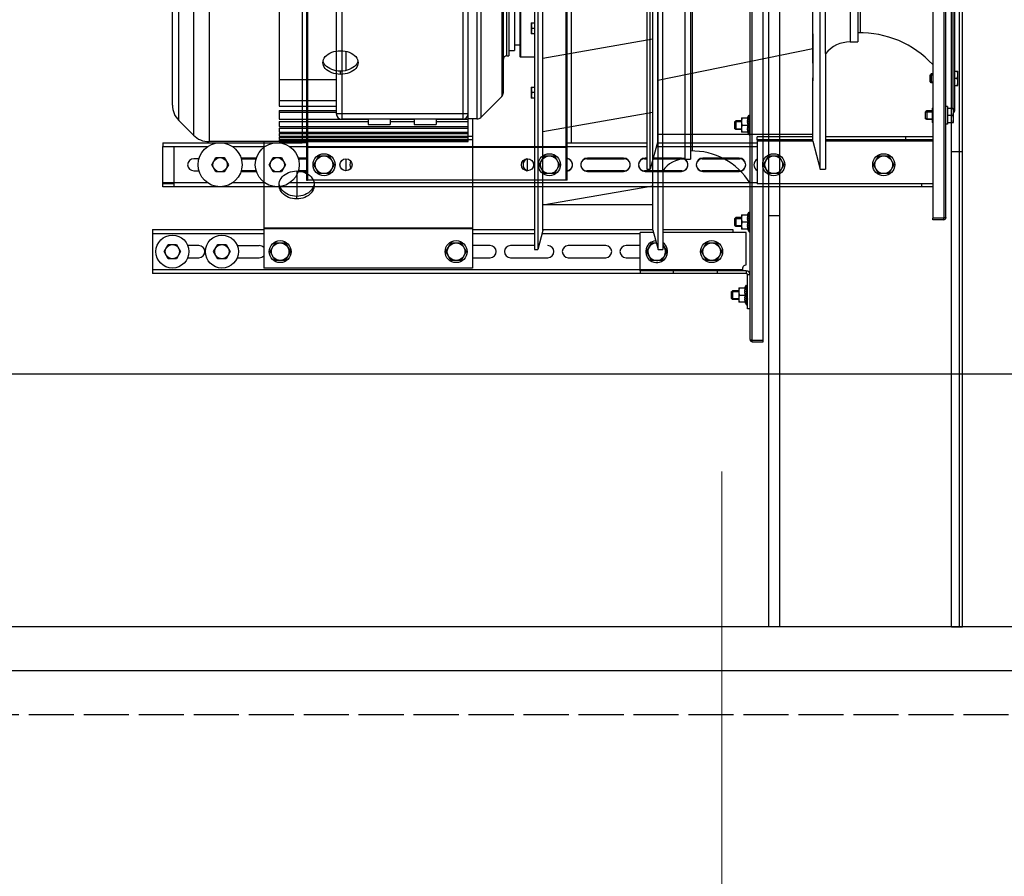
# Model space of a CAD drawing. Header units: millimetres. Extents: x -165365 to -33565, y 7406 to 103342.
# Tile 304 of 352: x -72793 to -71898, y 74365 to 75144. Entities that reach past the tile are written whole.
import ezdxf

# ---------------------------------------------------------------- set-up
doc = ezdxf.new("R2010")
doc.units = ezdxf.units.MM
doc.header["$MEASUREMENT"] = 0
doc.linetypes.add('Dashed2cust', pattern=[50, 25, -25])
for name, color, linetype in [('40X30_SH55_DXF_CONTINUOUS_LINE', 7, 'Continuous'), ('AHU03-3-4211DXF_CONTINUOUS_LINE', 7, 'Continuous'), ('AHU03-3-4212DXF_CONTINUOUS_LINE', 7, 'Continuous'), ('AHU03-3-4213DXF_CONTINUOUS_LINE', 7, 'Continuous'), ('AHU03-3-42843OBJ', 7, 'Continuous'), ('AHU03-3-4284DXF_CONTINUOUS_LINE', 7, 'Continuous'), ('AHU03-3-4296DXF_CONTINUOUS_LINE', 7, 'Continuous'), ('AHU03-3-4424DXF_CONTINUOUS_LINE', 7, 'Continuous'), ('AHU03-3-5054DXF_CONTINUOUS_LINE', 7, 'Continuous'), ('FL_HEX_NUT_MDXF_CONTINUOUS_LINE', 7, 'Continuous'), ('FLUID-C8', 7, 'Continuous'), ('HEX_HEAD_SCRDXF_CONTINUOUS_LINE', 7, 'Continuous'), ('Impeller', 3, 'Continuous'), ('PLAIN_WSH_10DXF_CONTINUOUS_LINE', 7, 'Continuous'), ('PLAIN_WSH_8_DXF_CONTINUOUS_LINE', 7, 'Continuous'), ('Separators', 7, 'Continuous')]:
    doc.layers.add(name, color=color, linetype=linetype)
doc.layers.add('HVAC_WENTYLACJA_ETYKIETY', color=3, linetype='Continuous', lineweight=18)

# ---------------------------------------------------------------- blocks, each defined once
blk = doc.blocks.new('VVS040_FLX1_355_3kW_2x1_v2_t')
at = {"color": 7}
for q in [(0, 0), (10, 1088)]:
    blk.add_line((0, 1088), q, dxfattribs=at)
blk.add_line((10, 1088), (10, 0))
at = {"color": 7, "linetype": 'Continuous'}
for p, q in [((15, 829), (15, 827.5)), ((25, 829), (15, 829)), ((15, 827.5), (15, 260.5)), ((25, 827.5), (15, 827.5)), ((25, 829), (25, 827.5)), ((25.39, 827.44), (25, 827.5)), ((25, 827.5), (25, 260.5)), ((27, 827), (27, 261)), ((27, 799), (29.5, 799)), ((29.5, 799), (29.5, 768)), ((29.8, 794.64), (29.5, 794.64)), ((29.8, 794.58), (29.5, 794.58)), ((29.8, 793.6), (29.5, 793.6)), ((29.8, 791.77), (29.5, 791.77)), ((29.56, 789.39), (29.5, 790.33)), ((29.8, 789.3), (29.5, 789.3)), ((29.5, 788.54), (29.75, 786.5)), ((29.56, 790.7), (29.6, 790.37)), ((29.57, 789.3), (29.56, 789.39)), ((29.6, 790.37), (29.64, 790.02)), ((29.64, 790.02), (29.69, 789.67)), ((29.69, 789.67), (29.73, 789.3)), ((29.8, 795.45), (29.8, 777.55)), ((30.39, 795.45), (29.8, 795.45)), ((31.8, 793.01), (30.39, 795.45)), ((30.39, 795.45), (30.39, 777.55)), ((31.23, 793), (37.4, 793)), ((31.8, 793), (31.8, 793.01)), ((31.8, 789.44), (31.8, 790.06)), ((37.4, 780), (37.4, 793)), ((37.4, 790.5), (42.9, 790.5)), ((42.9, 790.5), (43.9, 789.5)), ((42.9, 782.5), (42.9, 790.5)), ((43.9, 789.75), (43.9, 783.25)), ((29.8, 786.5), (29.5, 786.5)), ((29.5, 785.71), (29.53, 785.44)), ((29.56, 784.96), (29.5, 784.46)), ((29.8, 783.7), (29.5, 783.7)), ((29.51, 782.88), (29.5, 782.67)), ((29.8, 781.23), (29.5, 781.23)), ((29.8, 779.4), (29.5, 779.4)), ((29.53, 785.44), (29.58, 785.1)), ((29.6, 784.96), (29.56, 784.96)), ((29.58, 785.1), (29.62, 784.77)), ((29.62, 784.77), (29.67, 784.45)), ((29.67, 784.45), (29.71, 784.15)), ((29.71, 784.15), (29.75, 783.86)), ((29.8, 783.86), (29.75, 783.86)), ((29.8, 781.55), (29.75, 781.55)), ((29.8, 779.83), (29.75, 779.83)), ((31.8, 779.99), (30.39, 777.55)), ((36.82, 786.5), (31.23, 786.5)), ((37.4, 780), (31.23, 780)), ((31.8, 782.94), (31.8, 783.56)), ((31.8, 779.99), (31.8, 780)), ((37.4, 782.5), (42.9, 782.5)), ((42.9, 782.5), (43.9, 783.5)), ((29.8, 778.42), (29.5, 778.42)), ((29.8, 778.36), (29.5, 778.36)), ((29.8, 778.85), (29.67, 778.85)), ((30.39, 777.55), (29.8, 777.55)), ((27, 768), (29.5, 768)), ((30.5, 767), (127, 767)), ((30.5, 764.5), (30.5, 767)), ((30.5, 764.5), (127, 764.5)), ((33.88, 763.5), (570.37, 763.5)), ((57, 764.5), (57, 767)), ((127, 767), (570.37, 767)), ((279.37, 626.4), (279.37, 762)), ((279.37, 762), (469.37, 762)), ((469.37, 647), (469.37, 762)), ((570.37, 727), (570.37, 767)), ((30.5, 759.1), (30.5, 729.5)), ((52.76, 747), (57.38, 755)), ((57.38, 755), (66.62, 755)), ((279.37, 752.5), (263.37, 752.5)), ((285.13, 747), (289.75, 755)), ((289.75, 755), (298.99, 755)), ((298.99, 755), (303.61, 747)), ((445.13, 747), (449.75, 755)), ((449.75, 755), (458.99, 755)), ((458.99, 755), (463.61, 747)), ((493.42, 752.5), (473.37, 752.5)), ((499.86, 747), (503.62, 753.5)), ((503.62, 753.5), (511.12, 753.5)), ((511.12, 753.5), (514.88, 747)), ((538.42, 752.5), (528.37, 752.5)), ((544.86, 747), (548.62, 753.5)), ((548.62, 753.5), (556.12, 753.5)), ((556.12, 753.5), (559.88, 747)), ((57.38, 739), (52.76, 747)), ((289.75, 739), (285.13, 747)), ((303.61, 747), (298.99, 739)), ((449.75, 739), (445.13, 747)), ((463.61, 747), (458.99, 739)), ((503.62, 740.5), (499.86, 747)), ((514.88, 747), (511.12, 740.5)), ((548.62, 740.5), (544.86, 747)), ((559.88, 747), (556.12, 740.5)), ((66.62, 739), (57.38, 739)), ((263.37, 741.5), (279.37, 741.5)), ((298.99, 739), (289.75, 739)), ((458.99, 739), (449.75, 739)), ((493.42, 741.5), (473.37, 741.5)), ((511.12, 740.5), (503.62, 740.5)), ((528.37, 741.5), (538.42, 741.5)), ((556.12, 740.5), (548.62, 740.5)), ((27.3, 728.14), (27, 728.14)), ((27.3, 728.08), (27, 728.08)), ((27.3, 727.1), (27, 727.1)), ((27.3, 725.27), (27, 725.27)), ((27.89, 728.95), (27.3, 728.95)), ((27.3, 728.95), (27.3, 711.05)), ((29.3, 726.51), (27.89, 728.95)), ((27.89, 728.95), (27.89, 711.05)), ((28.73, 726.5), (34.9, 726.5)), ((29.3, 726.5), (29.3, 726.51)), ((30.5, 729.5), (106.37, 729.5)), ((34.9, 713.5), (34.9, 726.5)), ((42.87, 727), (42.87, 729.5)), ((106.37, 727), (42.87, 727)), ((279.37, 730.5), (223.07, 730.5)), ((279.37, 727), (223.07, 727)), ((279.37, 726.34), (469.37, 726.34)), ((279.37, 725.73), (469.37, 725.73)), ((570.37, 730.5), (469.37, 730.5)), ((570.37, 727), (469.37, 727)), ((27, 724.62), (27.03, 724.37)), ((27.3, 722.8), (27, 722.8)), ((27, 722.04), (27.25, 720)), ((27.3, 720), (27, 720)), ((27, 719.21), (27.03, 718.94)), ((27.3, 717.2), (27, 717.2)), ((27.03, 724.37), (27.08, 724.04)), ((27.03, 718.94), (27.08, 718.6)), ((27.07, 722.8), (27.06, 722.89)), ((27.1, 718.46), (27.06, 718.46)), ((27.08, 724.04), (27.12, 723.7)), ((27.08, 718.6), (27.12, 718.27)), ((27.12, 723.7), (27.17, 723.35)), ((27.12, 718.27), (27.17, 717.95)), ((27.17, 723.35), (27.21, 722.99)), ((27.17, 717.95), (27.21, 717.65)), ((27.21, 722.99), (27.23, 722.8)), ((27.21, 717.65), (27.25, 717.36)), ((27.3, 717.36), (27.25, 717.36)), ((34.32, 720), (28.73, 720)), ((29.3, 722.94), (29.3, 723.56)), ((29.3, 716.44), (29.3, 717.06)), ((34.9, 724), (39.9, 724)), ((39.9, 724), (40.9, 723)), ((39.9, 716), (39.9, 724)), ((39.9, 716), (40.9, 717)), ((40.9, 723.25), (40.9, 716.75)), ((27.3, 714.73), (27, 714.73)), ((27.3, 712.9), (27, 712.9)), ((27.3, 711.92), (27, 711.92)), ((27.3, 711.86), (27, 711.86)), ((27.3, 712.35), (27.17, 712.35)), ((27.3, 715.05), (27.25, 715.05)), ((27.3, 713.33), (27.25, 713.33)), ((27.89, 711.05), (27.3, 711.05)), ((29.3, 713.49), (27.89, 711.05)), ((34.9, 713.5), (28.73, 713.5)), ((29.3, 713.49), (29.3, 713.5)), ((34.9, 716), (39.9, 716)), ((439.37, 699.14), (439.37, 696.73)), ((439.37, 673.61), (439.37, 696.73)), ((423.49, 685.5), (423.84, 687.02)), ((454.9, 687.02), (455.25, 685.5)), ((279.37, 645.34), (283.37, 645.34)), ((283.37, 646.99), (283.37, 511.5)), ((455.37, 646.99), (283.37, 646.99)), ((455.37, 646.65), (283.37, 646.65)), ((455.37, 646.36), (283.37, 646.36)), ((455.37, 645.32), (283.37, 645.32)), ((455.37, 644.73), (283.37, 644.73)), ((455.37, 647), (519.09, 647)), ((455.37, 646.65), (455.37, 646.99)), ((455.37, 645.32), (455.37, 646.36)), ((455.37, 642.98), (455.37, 644.73)), ((519.09, 441), (519.09, 647)), ((27.3, 640.14), (27, 640.14)), ((27.3, 640.08), (27, 640.08)), ((27.3, 639.1), (27, 639.1)), ((27.3, 637.27), (27, 637.27)), ((27.06, 636.2), (27.1, 635.87)), ((27.1, 635.87), (27.14, 635.52)), ((27.89, 640.95), (27.3, 640.95)), ((27.3, 640.95), (27.3, 623.05)), ((29.3, 638.51), (27.89, 640.95)), ((27.89, 640.95), (27.89, 623.05)), ((28.73, 638.5), (34.9, 638.5)), ((29.3, 638.5), (29.3, 638.51)), ((34.9, 625.5), (34.9, 638.5)), ((34.9, 636), (39.9, 636)), ((39.9, 636), (40.9, 635)), ((39.9, 628), (39.9, 636)), ((279.37, 642.32), (283.37, 642.32)), ((455.37, 642.98), (283.37, 642.98)), ((455.37, 642.07), (283.37, 642.07)), ((455.37, 639.53), (283.37, 639.53)), ((455.37, 638.27), (283.37, 638.27)), ((455.37, 639.53), (455.37, 642.07)), ((455.37, 634.87), (455.37, 638.27)), ((533.23, 446.86), (533.23, 641.14)), ((533.23, 641.14), (546.51, 627.86)), ((27.3, 634.8), (27, 634.8)), ((27, 634.04), (27.25, 632)), ((27.3, 632), (27, 632)), ((27, 631.21), (27.03, 630.94)), ((27.3, 629.2), (27, 629.2)), ((27.03, 630.94), (27.08, 630.6)), ((27.07, 634.8), (27.06, 634.89)), ((27.1, 630.46), (27.06, 630.46)), ((27.08, 630.6), (27.12, 630.27)), ((27.12, 630.27), (27.17, 629.95)), ((27.14, 635.52), (27.19, 635.17)), ((27.17, 629.95), (27.21, 629.65)), ((27.19, 635.17), (27.23, 634.8)), ((27.21, 629.65), (27.25, 629.36)), ((27.3, 629.36), (27.25, 629.36)), ((27.3, 627.05), (27.25, 627.05)), ((34.32, 632), (28.73, 632)), ((29.3, 634.94), (29.3, 635.56)), ((29.3, 628.44), (29.3, 629.06)), ((34.9, 628), (39.9, 628)), ((39.9, 628), (40.9, 629)), ((40.9, 635.25), (40.9, 628.75)), ((455.37, 634.87), (283.37, 634.87)), ((455.37, 633.2), (283.37, 633.2)), ((312.37, 628.77), (283.37, 628.77)), ((312.37, 626.5), (312.37, 631.5)), ((332.37, 631.5), (312.37, 631.5)), ((332.37, 626.5), (332.37, 631.5)), ((354.37, 628.77), (332.37, 628.77)), ((354.37, 626.5), (354.37, 631.5)), ((374.37, 631.5), (354.37, 631.5)), ((374.37, 626.5), (374.37, 631.5)), ((455.37, 628.77), (374.37, 628.77)), ((455.37, 628.77), (455.37, 633.2)), ((546.51, 627.86), (546.51, 460.14)), ((27.3, 626.73), (27, 626.73)), ((27.3, 624.9), (27, 624.9)), ((27.3, 623.92), (27, 623.92)), ((27.3, 623.86), (27, 623.86)), ((27.3, 624.35), (27.17, 624.35)), ((27.3, 625.33), (27.25, 625.33)), ((27.89, 623.05), (27.3, 623.05)), ((29.3, 625.49), (27.89, 623.05)), ((34.9, 625.5), (28.73, 625.5)), ((29.3, 625.49), (29.3, 625.5)), ((271.91, 624.94), (252.83, 605.86)), ((271.91, 463.06), (271.91, 624.94)), ((275.44, 461.6), (275.44, 626.4)), ((275.44, 626.4), (283.37, 626.4)), ((312.37, 626.62), (283.37, 626.62)), ((403.37, 621.5), (283.37, 621.5)), ((288.37, 506.5), (288.37, 626.5)), ((288.37, 626.5), (398.37, 626.5)), ((354.37, 626.62), (332.37, 626.62)), ((455.37, 626.62), (374.37, 626.62)), ((398.37, 506.5), (398.37, 626.5)), ((403.37, 511.5), (403.37, 621.5)), ((455.37, 620.11), (403.37, 620.11)), ((455.37, 618.74), (403.37, 618.74)), ((455.37, 618.74), (455.37, 626.62)), ((455.37, 614.87), (403.37, 614.87)), ((455.37, 609.52), (403.37, 609.52)), ((455.37, 473.13), (455.37, 614.87)), ((552.37, 613.72), (552.37, 474.28)), ((403.37, 590.66), (455.37, 590.66))]:
    blk.add_line(p, q, dxfattribs=at)
at = {"color": 2, "linetype": 'Continuous'}
for p, q in [((29.54, 789.75), (29.5, 789.75)), ((43.9, 789.75), (37.4, 789.75)), ((43.9, 783.25), (37.4, 783.25)), ((27.04, 723.25), (27, 723.25)), ((40.9, 723.25), (34.9, 723.25)), ((40.9, 716.75), (34.9, 716.75)), ((27.04, 635.25), (27, 635.25)), ((40.9, 635.25), (34.9, 635.25)), ((40.9, 628.75), (34.9, 628.75))]:
    blk.add_line(p, q, dxfattribs=at)
at = {"color": 0, "linetype": 'Continuous'}
for p, q in [((97, 764.5), (97, 767)), ((127, 764.5), (127, 767)), ((127, 764.5), (127, 729.5)), ((66.62, 755), (71.24, 747)), ((102.76, 747), (107.38, 755)), ((107.38, 755), (116.62, 755)), ((116.62, 755), (121.24, 747)), ((139.87, 752.5), (127, 752.5)), ((192.37, 752.5), (158.37, 752.5)), ((244.87, 752.5), (210.87, 752.5)), ((71.24, 747), (66.62, 739)), ((106.37, 740.75), (102.76, 747)), ((121.24, 747), (116.62, 739)), ((116.62, 739), (112.29, 739)), ((127, 741.5), (139.87, 741.5)), ((158.37, 741.5), (192.37, 741.5)), ((223.07, 741.5), (244.87, 741.5)), ((114.83, 729.5), (127, 729.5)), ((215.37, 727), (115.37, 727)), ((216.17, 730.5), (127, 730.5)), ((79.75, 432.5), (79.75, 655.5)), ((223.07, 607.46), (225.97, 607.46)), ((223.07, 602.46), (225.52, 602.46)), ((225.97, 597.46), (225.97, 607.46)), ((251.37, 602.33), (251.37, 485.67)), ((252.83, 482.14), (252.83, 605.86)), ((225.97, 597.46), (223.07, 597.46)), ((235.87, 570), (223.07, 570)), ((235.87, 518), (235.87, 570)), ((236.37, 518.5), (236.37, 569.5)), ((248.37, 569), (246.37, 569)), ((246.37, 519), (246.37, 569)), ((248.37, 569), (248.37, 519)), ((241.37, 559), (236.37, 559)), ((246.37, 564), (241.37, 564)), ((241.37, 524), (241.37, 564)), ((223.07, 549), (225.97, 549)), ((225.97, 539), (225.97, 549)), ((223.07, 544), (225.52, 544)), ((225.97, 539), (223.07, 539))]:
    blk.add_line(p, q, dxfattribs=at)
at = {"color": 0}
blk.add_line((10, 714), (0, 714), dxfattribs=at)
at = {"color": 7, "linetype": 'Continuous'}
for points in [[(27, 827), (26.96, 827.06), (26.85, 827.13), (26.66, 827.19), (26.41, 827.25), (26.11, 827.31), (25.77, 827.37), (25.39, 827.44)], [(29.5, 794.64), (29.51, 794.63), (29.53, 794.62), (29.56, 794.6), (29.58, 794.58)], [(29.5, 794.36), (29.51, 794.33), (29.53, 794.25), (29.56, 794.17), (29.58, 794.09), (29.6, 794), (29.62, 793.9), (29.64, 793.79), (29.67, 793.68), (29.68, 793.6)], [(29.5, 793.14), (29.51, 793.07), (29.53, 792.95), (29.56, 792.82), (29.58, 792.69), (29.6, 792.55), (29.62, 792.4), (29.64, 792.25), (29.67, 792.1), (29.69, 791.94), (29.71, 791.77)], [(29.5, 791.12), (29.51, 791.03), (29.56, 790.7)], [(31.23, 793), (31.32, 792.69), (31.41, 792.39), (31.49, 792.09), (31.57, 791.8), (31.63, 791.51), (31.68, 791.22), (31.72, 790.93), (31.76, 790.64), (31.78, 790.35), (31.8, 790.06)], [(31.8, 789.44), (31.78, 789.15), (31.76, 788.86), (31.72, 788.57), (31.68, 788.28), (31.63, 787.99), (31.56, 787.7), (31.49, 787.4), (31.41, 787.11), (31.32, 786.81), (31.23, 786.5)], [(37.4, 789.75), (37.39, 790.07), (37.38, 790.39), (37.35, 790.71), (37.3, 791.03), (37.25, 791.35), (37.19, 791.67), (37.11, 791.99), (37.03, 792.32), (36.93, 792.66), (36.82, 793)], [(36.82, 786.5), (36.93, 786.84), (37.03, 787.18), (37.11, 787.51), (37.19, 787.83), (37.25, 788.16), (37.3, 788.47), (37.35, 788.79), (37.38, 789.11), (37.39, 789.43), (37.4, 789.75)], [(29.5, 782.98), (29.51, 782.89), (29.53, 782.75), (29.56, 782.6), (29.58, 782.46), (29.6, 782.33), (29.62, 782.2), (29.64, 782.07), (29.67, 781.96), (29.69, 781.85), (29.71, 781.74), (29.73, 781.64), (29.75, 781.55)], [(29.5, 780.67), (29.51, 780.61), (29.53, 780.51), (29.56, 780.41), (29.58, 780.31), (29.6, 780.23), (29.62, 780.15), (29.64, 780.08), (29.67, 780.01), (29.69, 779.95), (29.71, 779.9), (29.73, 779.86), (29.75, 779.83)], [(29.5, 779.07), (29.51, 779.04), (29.53, 778.99), (29.56, 778.95), (29.58, 778.91), (29.6, 778.88), (29.62, 778.86), (29.64, 778.85), (29.67, 778.85)], [(31.23, 786.5), (31.32, 786.19), (31.41, 785.89), (31.49, 785.59), (31.57, 785.3), (31.63, 785.01), (31.68, 784.72), (31.72, 784.43), (31.76, 784.14), (31.78, 783.85), (31.8, 783.56)], [(31.8, 782.94), (31.78, 782.65), (31.76, 782.36), (31.72, 782.07), (31.68, 781.78), (31.63, 781.49), (31.56, 781.2), (31.49, 780.9), (31.41, 780.61), (31.32, 780.31), (31.23, 780)], [(37.4, 783.25), (37.39, 783.57), (37.38, 783.89), (37.35, 784.21), (37.3, 784.53), (37.25, 784.85), (37.19, 785.17), (37.11, 785.49), (37.03, 785.82), (36.93, 786.16), (36.82, 786.5)], [(36.82, 780), (36.93, 780.34), (37.03, 780.68), (37.11, 781.01), (37.19, 781.33), (37.25, 781.66), (37.3, 781.97), (37.35, 782.29), (37.38, 782.61), (37.39, 782.93), (37.4, 783.25)], [(30.86, 764.5), (31.21, 764.5), (31.53, 764.5), (31.83, 764.49), (32.11, 764.47), (32.36, 764.45), (32.6, 764.41), (32.82, 764.36), (33.02, 764.3), (33.2, 764.22), (33.36, 764.12), (33.5, 764.01), (33.63, 763.89), (33.73, 763.77), (33.81, 763.63), (33.88, 763.5)], [(27, 728.14), (27.01, 728.13), (27.03, 728.12), (27.06, 728.1), (27.08, 728.08)], [(27, 727.86), (27.01, 727.83), (27.03, 727.75), (27.06, 727.67), (27.08, 727.59), (27.1, 727.5), (27.12, 727.4), (27.14, 727.29), (27.17, 727.18), (27.18, 727.1)], [(27, 726.64), (27.01, 726.57), (27.03, 726.45), (27.06, 726.32), (27.08, 726.19), (27.1, 726.05), (27.12, 725.9), (27.14, 725.75), (27.17, 725.6), (27.19, 725.44), (27.21, 725.27)], [(28.73, 726.5), (28.82, 726.19), (28.91, 725.89), (28.99, 725.59), (29.07, 725.3), (29.13, 725.01), (29.18, 724.72), (29.22, 724.43), (29.26, 724.14), (29.28, 723.85), (29.3, 723.56)], [(34.9, 723.25), (34.89, 723.57), (34.88, 723.89), (34.85, 724.21), (34.8, 724.53), (34.75, 724.85), (34.69, 725.17), (34.61, 725.49), (34.53, 725.82), (34.43, 726.16), (34.32, 726.5)], [(27, 716.48), (27.01, 716.39), (27.03, 716.25), (27.06, 716.1), (27.08, 715.96), (27.1, 715.83), (27.12, 715.7), (27.14, 715.57), (27.17, 715.46), (27.19, 715.35), (27.21, 715.24), (27.23, 715.14), (27.25, 715.05)], [(29.3, 722.94), (29.28, 722.65), (29.26, 722.36), (29.22, 722.07), (29.18, 721.78), (29.13, 721.49), (29.06, 721.2), (28.99, 720.9), (28.91, 720.61), (28.82, 720.31), (28.73, 720)], [(28.73, 720), (28.82, 719.69), (28.91, 719.39), (28.99, 719.09), (29.07, 718.8), (29.13, 718.51), (29.18, 718.22), (29.22, 717.93), (29.26, 717.64), (29.28, 717.35), (29.3, 717.06)], [(29.3, 716.44), (29.28, 716.15), (29.26, 715.86), (29.22, 715.57), (29.18, 715.28), (29.13, 714.99), (29.06, 714.7), (28.99, 714.4), (28.91, 714.11), (28.82, 713.81), (28.73, 713.5)], [(34.32, 720), (34.43, 720.34), (34.53, 720.68), (34.61, 721.01), (34.69, 721.33), (34.75, 721.66), (34.8, 721.97), (34.85, 722.29), (34.88, 722.61), (34.89, 722.93), (34.9, 723.25)], [(34.9, 716.75), (34.89, 717.07), (34.88, 717.39), (34.85, 717.71), (34.8, 718.03), (34.75, 718.35), (34.69, 718.67), (34.61, 718.99), (34.53, 719.32), (34.43, 719.66), (34.32, 720)], [(34.32, 713.5), (34.43, 713.84), (34.53, 714.18), (34.61, 714.51), (34.69, 714.83), (34.75, 715.16), (34.8, 715.47), (34.85, 715.79), (34.88, 716.11), (34.89, 716.43), (34.9, 716.75)], [(27, 714.17), (27.01, 714.11), (27.03, 714.01), (27.06, 713.91), (27.08, 713.81), (27.1, 713.73), (27.12, 713.65), (27.14, 713.58), (27.17, 713.51), (27.19, 713.45), (27.21, 713.4), (27.23, 713.36), (27.25, 713.33)], [(423.37, 686.38), (423.49, 687.92), (423.84, 689.43), (424.41, 690.9), (425.2, 692.31), (426.2, 693.63), (427.39, 694.84), (428.76, 695.93), (430.28, 696.88), (431.93, 697.68), (433.7, 698.31), (435.54, 698.77), (437.43, 699.04), (439.37, 699.14)], [(439.37, 699.14), (441.31, 699.04), (443.2, 698.77), (445.04, 698.31), (446.81, 697.68), (448.46, 696.88), (449.98, 695.93), (451.35, 694.84), (452.54, 693.63), (453.54, 692.31), (454.33, 690.9), (454.9, 689.43), (455.25, 687.92), (455.37, 686.38)], [(423.84, 687.02), (424.41, 688.49), (425.2, 689.9), (426.2, 691.21), (427.39, 692.43), (428.76, 693.52), (430.28, 694.47), (431.93, 695.27), (433.7, 695.9), (435.54, 696.36), (437.43, 696.63), (439.37, 696.73)], [(439.37, 696.73), (441.31, 696.63), (443.2, 696.36), (445.04, 695.9), (446.81, 695.27), (448.46, 694.47), (449.98, 693.52), (451.35, 692.43), (452.54, 691.21), (453.54, 689.9), (454.33, 688.49), (454.9, 687.02)], [(439.37, 673.61), (437.43, 673.71), (435.54, 673.99), (433.7, 674.44), (431.93, 675.08), (430.28, 675.87), (428.76, 676.82), (427.39, 677.91), (426.2, 679.13), (425.2, 680.45), (424.41, 681.85), (423.84, 683.32), (423.49, 684.84), (423.37, 686.38)], [(455.37, 686.38), (455.25, 684.84), (454.9, 683.32), (454.33, 681.85), (453.54, 680.45), (452.54, 679.13), (451.35, 677.91), (449.98, 676.82), (448.46, 675.87), (446.81, 675.08), (445.04, 674.44), (443.2, 673.99), (441.31, 673.71), (439.37, 673.61)], [(27, 640.14), (27.01, 640.13), (27.03, 640.12), (27.06, 640.1), (27.08, 640.08)], [(27, 639.86), (27.01, 639.83), (27.03, 639.75), (27.06, 639.67), (27.08, 639.59), (27.1, 639.5), (27.12, 639.4), (27.14, 639.29), (27.17, 639.18), (27.18, 639.1)], [(27, 638.64), (27.01, 638.57), (27.03, 638.45), (27.06, 638.32), (27.08, 638.19), (27.1, 638.05), (27.12, 637.9), (27.14, 637.75), (27.17, 637.6), (27.19, 637.44), (27.21, 637.27)], [(27, 636.62), (27.01, 636.53), (27.06, 636.2)], [(28.73, 638.5), (28.82, 638.19), (28.91, 637.89), (28.99, 637.59), (29.07, 637.3), (29.13, 637.01), (29.18, 636.72), (29.22, 636.43), (29.26, 636.14), (29.28, 635.85), (29.3, 635.56)], [(34.9, 635.25), (34.89, 635.57), (34.88, 635.89), (34.85, 636.21), (34.8, 636.53), (34.75, 636.85), (34.69, 637.17), (34.61, 637.49), (34.53, 637.82), (34.43, 638.16), (34.32, 638.5)], [(27, 628.48), (27.01, 628.39), (27.03, 628.25), (27.06, 628.1), (27.08, 627.96), (27.1, 627.83), (27.12, 627.7), (27.14, 627.57), (27.17, 627.46), (27.19, 627.35), (27.21, 627.24), (27.23, 627.14), (27.25, 627.05)], [(29.3, 634.94), (29.28, 634.65), (29.26, 634.36), (29.22, 634.07), (29.18, 633.78), (29.13, 633.49), (29.06, 633.2), (28.99, 632.9), (28.91, 632.61), (28.82, 632.31), (28.73, 632)], [(28.73, 632), (28.82, 631.69), (28.91, 631.39), (28.99, 631.09), (29.07, 630.8), (29.13, 630.51), (29.18, 630.22), (29.22, 629.93), (29.26, 629.64), (29.28, 629.35), (29.3, 629.06)], [(29.3, 628.44), (29.28, 628.15), (29.26, 627.86), (29.22, 627.57), (29.18, 627.28), (29.13, 626.99), (29.06, 626.7), (28.99, 626.4), (28.91, 626.11), (28.82, 625.81), (28.73, 625.5)], [(34.32, 632), (34.43, 632.34), (34.53, 632.68), (34.61, 633.01), (34.69, 633.33), (34.75, 633.66), (34.8, 633.97), (34.85, 634.29), (34.88, 634.61), (34.89, 634.93), (34.9, 635.25)], [(34.9, 628.75), (34.89, 629.07), (34.88, 629.39), (34.85, 629.71), (34.8, 630.03), (34.75, 630.35), (34.69, 630.67), (34.61, 630.99), (34.53, 631.32), (34.43, 631.66), (34.32, 632)], [(34.32, 625.5), (34.43, 625.84), (34.53, 626.18), (34.61, 626.51), (34.69, 626.83), (34.75, 627.16), (34.8, 627.47), (34.85, 627.79), (34.88, 628.11), (34.89, 628.43), (34.9, 628.75)], [(27, 626.17), (27.01, 626.11), (27.03, 626.01), (27.06, 625.91), (27.08, 625.81), (27.1, 625.73), (27.12, 625.65), (27.14, 625.58), (27.17, 625.51), (27.19, 625.45), (27.21, 625.4), (27.23, 625.36), (27.25, 625.33)]]:
    blk.add_lwpolyline(points, dxfattribs=at)
at = {"color": 0, "linetype": 'Continuous'}
for points in [[(225.97, 604.96), (225.96, 605.26), (225.94, 605.57), (225.9, 605.88), (225.86, 606.18), (225.79, 606.49), (225.72, 606.81), (225.63, 607.13), (225.52, 607.46)], [(225.52, 602.46), (225.63, 602.79), (225.72, 603.11), (225.79, 603.42), (225.86, 603.73), (225.9, 604.04), (225.94, 604.34), (225.96, 604.65), (225.97, 604.96)], [(225.97, 599.96), (225.96, 600.26), (225.94, 600.57), (225.9, 600.88), (225.86, 601.18), (225.79, 601.49), (225.72, 601.81), (225.63, 602.13), (225.52, 602.46)], [(225.52, 597.46), (225.63, 597.79), (225.72, 598.11), (225.79, 598.42), (225.86, 598.73), (225.9, 599.04), (225.94, 599.34), (225.96, 599.65), (225.97, 599.96)], [(225.97, 546.5), (225.96, 546.81), (225.94, 547.11), (225.9, 547.42), (225.86, 547.73), (225.79, 548.04), (225.72, 548.35), (225.63, 548.67), (225.52, 549)], [(225.52, 544), (225.63, 544.33), (225.72, 544.65), (225.79, 544.96), (225.86, 545.27), (225.9, 545.58), (225.94, 545.89), (225.96, 546.19), (225.97, 546.5)], [(225.97, 541.5), (225.96, 541.81), (225.94, 542.11), (225.9, 542.42), (225.86, 542.73), (225.79, 543.04), (225.72, 543.35), (225.63, 543.67), (225.52, 544)], [(225.52, 539), (225.63, 539.33), (225.72, 539.65), (225.79, 539.96), (225.86, 540.27), (225.9, 540.58), (225.94, 540.89), (225.96, 541.19), (225.97, 541.5)]]:
    blk.add_lwpolyline(points, dxfattribs=at)
at = {"color": 7, "linetype": 'Continuous'}
for centre, radius in [((507.37, 747), 15), ((552.37, 747), 15), ((62, 747), 10), ((62, 747), 8), ((294.37, 747), 10), ((294.37, 747), 8), ((454.37, 747), 10), ((454.37, 747), 8), ((507.37, 747), 6.5), ((552.37, 747), 6.5)]:
    blk.add_circle(centre, radius, dxfattribs=at)
for centre, radius, start, end in [((25, 827), 2, 0, 90), ((30.5, 768), 3.5, 180, 270), ((30.5, 768), 1, 180, 270), ((30.5, 762.6), 3.5, 270, 14.97182), ((473.37, 747), 5.5, 90, 136.80653), ((528.37, 747), 5.5, 90, 270), ((473.37, 747), 5.5, 223.19347, 270), ((79.8, 717.65), 62.17, 211.86483, 271.33839), ((519.09, 627), 20, 45, 90), ((532.37, 613.72), 20, 0, 45), ((275.44, 621.4), 5, 90.00001, 135.00009), ((288.37, 621.5), 5, 90, 180), ((398.37, 621.5), 5, 0, 90)]:
    blk.add_arc(centre, radius, start, end, dxfattribs=at)
at = {"color": 0, "linetype": 'Continuous'}
for centre, radius, start, end in [((112, 747), 10, 274.67095, 235.70912), ((112, 747), 8, 272.04633, 225.22578), ((139.87, 747), 5.5, 270, 90), ((158.37, 747), 5.5, 90, 270), ((192.37, 747), 5.5, 270, 90), ((210.87, 747), 5.5, 90, 270), ((244.87, 747), 5.5, 270, 90), ((263.37, 747), 5.5, 90, 270), ((256.37, 602.33), 5, 135, 180), ((235.87, 569.5), 0.5, 0, 90), ((248.37, 572), 3, 270, 359.99768)]:
    blk.add_arc(centre, radius, start, end, dxfattribs=at)
at = {"layer": 'AHU03-3-42843OBJ', "color": 0, "linetype": 'Continuous'}
for p, q in [((215.37, 704.57), (115.37, 687.04)), ((215.37, 637.83), (115.37, 620.3)), ((215.38, 571.1), (115.38, 553.57))]:
    blk.add_line(p, q, dxfattribs=at)
at = {"layer": 'Impeller', "color": 0, "linetype": 'Continuous'}
for p, q in [((106.37, 673.62), (106.37, 745)), ((110.68, 745), (106.37, 745)), ((110.68, 745), (110.68, 343)), ((115.37, 727.5), (110.68, 745)), ((215.4, 727.63), (220.06, 745)), ((220.06, 343), (220.06, 745)), ((223.07, 745), (220.06, 745)), ((223.07, 343), (223.07, 745)), ((115.37, 727.5), (115.37, 361)), ((215.37, 727.37), (215.4, 360.37)), ((115.37, 704.57), (215.37, 704.57)), ((106.37, 673.62), (106.37, 343)), ((86.25, 662.8), (81.25, 662.8)), ((81.25, 655.5), (81.25, 662.8)), ((86.25, 425.2), (86.25, 662.8)), ((81.25, 425.2), (81.25, 655.5))]:
    blk.add_line(p, q, dxfattribs=at)
blk.add_arc((86.26, 686.9), 24.1, 269.98413, 326.55729, dxfattribs=at)
blk = doc.blocks.new('A$C67D5D007')
at = {"linetype": 'Dashed2cust'}
blk.add_line((255, 1903.96), (5435, 1903.96), dxfattribs=at)
for p, q in [((255, 1863.96), (3211, 1863.96)), ((257, 1823.96), (3213, 1823.96))]:
    blk.add_line(p, q)
at = {"layer": 'Separators'}
blk.add_line((1234, 735.96), (1234, 1823.96), dxfattribs=at)
blk.add_blockref('VVS040_FLX1_355_3kW_2x1_v2_t', (1397, 735.96))
blk = doc.blocks.new('VVS075_FLX1_500_7.5_4x1_v2_t')
at = {"color": 0}
for p, q in [((0, 1400.54), (0, 0)), ((0, 1400.54), (10, 1400.54)), ((10, 1400.54), (10, 0)), ((10.07, 968), (0.07, 968))]:
    blk.add_line(p, q, dxfattribs=at)
at = {"layer": '40X30_SH55_DXF_CONTINUOUS_LINE', "color": 0, "linetype": 'Continuous'}
for centre in [(623.01, 980), (675.01, 980)]:
    blk.add_circle(centre, 20, dxfattribs=at)
at = {"layer": 'AHU03-3-4211DXF_CONTINUOUS_LINE', "color": 0, "linetype": 'Continuous'}
for p, q in [((360.51, 809.6), (360.51, 994)), ((360.51, 994), (595.51, 994)), ((595.51, 837), (595.51, 994)), ((360.51, 964.44), (595.51, 964.44)), ((360.51, 963.7), (595.51, 963.7)), ((565.51, 897.83), (565.51, 894.86))]:
    blk.add_line(p, q, dxfattribs=at)
for points in [[(549.51, 887.09), (549.65, 888.49), (550.05, 889.87), (550.73, 891.2), (551.65, 892.46), (552.82, 893.63), (554.2, 894.68), (555.77, 895.61), (557.51, 896.39), (559.39, 897.01), (561.37, 897.46), (563.4, 897.73), (565.51, 897.83)], [(565.51, 897.83), (567.62, 897.73), (569.65, 897.46), (571.63, 897.01), (573.51, 896.39), (575.25, 895.61), (576.82, 894.68), (578.2, 893.63), (579.37, 892.46), (580.29, 891.2), (580.96, 889.87), (581.37, 888.49), (581.51, 887.09)], [(565.51, 876.35), (563.4, 876.45), (561.37, 876.72), (559.39, 877.17), (557.51, 877.79), (555.77, 878.57), (554.2, 879.5), (552.82, 880.55), (551.65, 881.72), (550.73, 882.98), (550.05, 884.31), (549.65, 885.69), (549.51, 887.09)], [(549.67, 885.61), (550.05, 886.9), (550.73, 888.23)], [(550.73, 888.23), (551.65, 889.49), (552.82, 890.66), (554.2, 891.72), (555.77, 892.64), (557.51, 893.42), (559.39, 894.04), (561.37, 894.5), (563.4, 894.77), (565.51, 894.86)], [(565.51, 894.86), (567.62, 894.77), (569.65, 894.5), (571.63, 894.04), (573.51, 893.42), (575.25, 892.64), (576.82, 891.72), (578.2, 890.66), (579.37, 889.49), (580.29, 888.23)], [(581.51, 887.09), (581.37, 885.69), (580.96, 884.31), (580.29, 882.98), (579.37, 881.72), (578.2, 880.55), (576.82, 879.5), (575.25, 878.57), (573.51, 877.79), (571.63, 877.17), (569.65, 876.72), (567.62, 876.45), (565.51, 876.35)], [(580.29, 888.23), (580.96, 886.9), (581.35, 885.61)]]:
    blk.add_lwpolyline(points, dxfattribs=at)
for centre in [(395.51, 980), (560.51, 980)]:
    blk.add_circle(centre, 5.5, dxfattribs=at)
at = {"layer": 'AHU03-3-4212DXF_CONTINUOUS_LINE', "color": 0, "linetype": 'Continuous'}
for p, q in [((359.51, 994), (359.51, 809.6)), ((359.51, 994), (360.51, 994)), ((596.51, 994), (595.51, 994)), ((596.51, 837), (596.51, 994)), ((395.51, 985.5), (395.51, 974.5)), ((560.51, 974.5), (560.51, 985.5)), ((355.51, 960), (355.51, 809.6)), ((359.51, 960), (355.51, 960)), ((596.51, 960), (600.51, 960)), ((600.51, 837), (600.51, 960)), ((560.51, 876.91), (560.51, 894.3))]:
    blk.add_line(p, q, dxfattribs=at)
at = {"layer": 'AHU03-3-4213DXF_CONTINUOUS_LINE', "color": 0, "linetype": 'Continuous'}
for p, q in [((27.01, 1000), (727.01, 1000)), ((37.01, 997.5), (37.01, 1000)), ((186.5, 996.5), (611.73, 996.5)), ((634.29, 996.5), (663.73, 996.5)), ((686.29, 996.5), (717.01, 996.5)), ((717.01, 963.5), (717.01, 1000)), ((717.01, 997.5), (727.01, 997.5)), ((717.01, 996.5), (727.01, 996.5)), ((727.01, 1000), (727.01, 963.5)), ((202.51, 985.5), (236.51, 985.5)), ((236.01, 986), (203.01, 986)), ((255.01, 985.5), (289.01, 985.5)), ((288.51, 986), (255.51, 986)), ((307.51, 985.5), (341.51, 985.5)), ((341.01, 986), (308.01, 986)), ((603.51, 986), (596.51, 986)), ((596.51, 985.5), (603.79, 985.5)), ((656.01, 986), (642.08, 986)), ((642.23, 985.5), (655.79, 985.5)), ((699.01, 985.5), (694.23, 985.5)), ((236.51, 974.5), (202.51, 974.5)), ((203.01, 974), (236.01, 974)), ((281.3, 974.5), (255.01, 974.5)), ((255.51, 974), (281.16, 974)), ((289.01, 974.5), (286.81, 974.5)), ((286.81, 974), (288.51, 974)), ((341.51, 974.5), (307.51, 974.5)), ((308.01, 974), (341.01, 974)), ((603.79, 974.5), (596.51, 974.5)), ((596.51, 974), (603.51, 974)), ((642.08, 974), (656.01, 974)), ((655.79, 974.5), (642.23, 974.5)), ((694.23, 974.5), (699.01, 974.5)), ((278.35, 963.5), (186.5, 963.5)), ((277.41, 960), (186.5, 960)), ((359.51, 963.5), (286.81, 963.5)), ((355.51, 960), (286.81, 960)), ((611.73, 963.5), (596.51, 963.5)), ((727.01, 960), (600.51, 960)), ((663.73, 963.5), (634.29, 963.5)), ((727.01, 963.5), (686.29, 963.5)), ((727.01, 960), (727.01, 963.5))]:
    blk.add_line(p, q, dxfattribs=at)
for centre, radius, start, end in [((183.51, 980), 6, 299.91087, 60.08913), ((203.01, 980), 6, 90, 270), ((202.51, 980), 5.5, 90, 169.99012), ((236.01, 980), 6, 270, 90), ((236.51, 980), 5.5, 10.00988, 90), ((255.51, 980), 6, 90, 270), ((255.01, 980), 5.5, 90, 169.99012), ((288.51, 980), 6, 270, 90), ((289.01, 980), 5.5, 10.00988, 90), ((308.01, 980), 6, 90, 270), ((307.51, 980), 5.5, 90, 169.99012), ((341.01, 980), 6, 270, 90), ((341.51, 980), 5.5, 10.00988, 90), ((360.51, 980), 6, 99.6129, 260.3871), ((360.01, 980), 5.5, 95.2924, 169.99012), ((394.01, 980), 5.5, 10.00988, 74.09743), ((393.51, 980), 6, 293.95343, 66.04657), ((603.51, 980), 6, 85.92175, 90), ((699.01, 980), 5.5, 270, 90), ((184.01, 980), 5.5, 10.00988, 63.00546), ((184.01, 980), 5.5, 296.99454, 349.99012), ((202.51, 980), 5.5, 190.00988, 270), ((236.51, 980), 5.5, 270, 349.99012), ((255.01, 980), 5.5, 190.00988, 270), ((289.01, 980), 5.5, 270, 349.99012), ((307.51, 980), 5.5, 190.00988, 270), ((341.51, 980), 5.5, 270, 349.99012), ((360.01, 980), 5.5, 190.00988, 264.7076), ((394.01, 980), 5.5, 285.90257, 349.99012), ((551.01, 980), 6, 327.67554, 32.32446), ((603.51, 980), 6, 270, 274.07825)]:
    blk.add_arc(centre, radius, start, end, dxfattribs=at)
at = {"layer": 'AHU03-3-4284DXF_CONTINUOUS_LINE', "color": 0, "linetype": 'Continuous'}
blk.add_arc((278.01, 958.37), 1, 165, 180, dxfattribs=at)
at = {"layer": 'AHU03-3-4296DXF_CONTINUOUS_LINE', "color": 0, "linetype": 'Continuous'}
for p, q in [((7, 468.6), (7, 931.4)), ((8.6, 471.5), (8.6, 928.5)), ((93, 540), (93, 860))]:
    blk.add_line(p, q, dxfattribs=at)
for centre, radius, start, end in [((8.6, 931.4), 1.6, 108.21966, 180), ((93.07, 949.7), 89.72, 222.56858, 271.23077)]:
    blk.add_arc(centre, radius, start, end, dxfattribs=at)
at = {"layer": 'AHU03-3-4424DXF_CONTINUOUS_LINE', "color": 0, "linetype": 'Continuous'}
for p, q in [((27, 997.5), (186.5, 997.5)), ((186.5, 957.5), (186.5, 997.5)), ((27, 958.5), (124.51, 958.5)), ((136.01, 958.5), (186.5, 958.5)), ((27, 957.5), (124.51, 957.5)), ((27, 954.5), (124.51, 954.5)), ((51.5, 957.5), (51.5, 954.5)), ((136.01, 957.5), (186.5, 957.5)), ((136.01, 954.5), (186.5, 954.5)), ((186.5, 957.5), (186.5, 954.5))]:
    blk.add_line(p, q, dxfattribs=at)
at = {"layer": 'AHU03-3-5054DXF_CONTINUOUS_LINE', "color": 0, "linetype": 'Continuous'}
for p, q in [((17, 1030), (27, 1030)), ((17, 1030), (17, 1028.5)), ((27, 1030), (27, 1028.5)), ((15, 1028), (15, 372)), ((16.61, 1028.44), (17, 1028.5)), ((17, 1028.5), (27, 1028.5)), ((17, 371.5), (17, 1028.5)), ((27, 371.5), (27, 1028.5))]:
    blk.add_line(p, q, dxfattribs=at)
blk.add_lwpolyline([(15, 1028), (15.04, 1028.06), (15.15, 1028.13), (15.34, 1028.19), (15.59, 1028.25), (15.89, 1028.31), (16.23, 1028.37), (16.61, 1028.44)], dxfattribs=at)
blk.add_arc((17, 1028), 2, 90, 180, dxfattribs=at)
at = {"layer": 'FL_HEX_NUT_MDXF_CONTINUOUS_LINE', "color": 0, "linetype": 'Continuous'}
for p, q in [((27, 941.5), (27.4, 941.5)), ((27.4, 928.5), (27.4, 941.5)), ((27.4, 928.5), (27, 928.5))]:
    blk.add_line(p, q, dxfattribs=at)
for points in [[(27.4, 938.25), (27.39, 938.57), (27.38, 938.89), (27.35, 939.21), (27.3, 939.53), (27.25, 939.85), (27.19, 940.17), (27.11, 940.49), (27.03, 940.82), (27, 940.91)], [(27, 935.59), (27.03, 935.68), (27.11, 936.01), (27.19, 936.33), (27.25, 936.66), (27.3, 936.97), (27.35, 937.29), (27.38, 937.61), (27.39, 937.93), (27.4, 938.25)], [(27.4, 931.75), (27.39, 932.07), (27.38, 932.39), (27.35, 932.71), (27.3, 933.03), (27.25, 933.35), (27.19, 933.67), (27.11, 933.99), (27.03, 934.32), (27, 934.41)], [(27, 929.09), (27.03, 929.18), (27.11, 929.51), (27.19, 929.83), (27.25, 930.16), (27.3, 930.47), (27.35, 930.79), (27.38, 931.11), (27.39, 931.43), (27.4, 931.75)]]:
    blk.add_lwpolyline(points, dxfattribs=at)
at = {"layer": 'HEX_HEAD_SCRDXF_CONTINUOUS_LINE', "color": 0, "linetype": 'Continuous'}
for p, q in [((62.26, 980), (66.88, 988)), ((66.88, 988), (76.12, 988)), ((76.12, 988), (80.74, 980)), ((162.26, 980), (166.88, 988)), ((166.88, 988), (176.12, 988)), ((176.12, 988), (180.74, 980)), ((366.27, 980), (370.89, 988)), ((370.89, 988), (380.13, 988)), ((380.13, 988), (384.75, 980)), ((571.27, 980), (575.89, 988)), ((575.89, 988), (585.13, 988)), ((585.13, 988), (589.75, 980)), ((615.5, 980), (619.26, 986.5)), ((619.26, 986.5), (626.76, 986.5)), ((626.76, 986.5), (630.51, 980)), ((667.5, 980), (671.26, 986.5)), ((671.26, 986.5), (678.76, 986.5)), ((678.76, 986.5), (682.51, 980)), ((66.88, 972), (62.26, 980)), ((80.74, 980), (76.12, 972)), ((166.88, 972), (162.26, 980)), ((180.74, 980), (176.12, 972)), ((370.89, 972), (366.27, 980)), ((384.75, 980), (380.13, 972)), ((575.89, 972), (571.27, 980)), ((589.75, 980), (585.13, 972)), ((619.26, 973.5), (615.5, 980)), ((630.51, 980), (626.76, 973.5)), ((671.26, 973.5), (667.5, 980)), ((682.51, 980), (678.76, 973.5)), ((76.12, 972), (66.88, 972)), ((176.12, 972), (166.88, 972)), ((380.13, 972), (370.89, 972)), ((585.13, 972), (575.89, 972)), ((626.76, 973.5), (619.26, 973.5)), ((678.76, 973.5), (671.26, 973.5)), ((13.4, 941.5), (8.1, 941.5)), ((8.1, 941.5), (8.1, 928.5)), ((13.4, 935), (8.68, 935)), ((27.4, 939), (32.4, 939)), ((33.4, 938.25), (27.4, 938.25)), ((33.4, 931.75), (27.4, 931.75)), ((32.4, 939), (33.4, 938)), ((32.4, 931), (32.4, 939)), ((32.4, 931), (33.4, 932)), ((33.4, 938.25), (33.4, 931.75)), ((13.4, 928.5), (8.1, 928.5)), ((27.4, 931), (32.4, 931)), ((7, 907.91), (4.1, 907.91)), ((4.1, 907.91), (4.1, 894.91)), ((27, 905.41), (28.4, 905.41)), ((29.4, 904.66), (27, 904.66)), ((28.4, 905.41), (29.4, 904.41)), ((28.4, 897.41), (28.4, 905.41)), ((29.4, 904.66), (29.4, 898.16)), ((7, 901.41), (4.68, 901.41)), ((29.4, 898.16), (27, 898.16)), ((27, 897.41), (28.4, 897.41)), ((28.4, 897.41), (29.4, 898.41)), ((7, 894.91), (4.1, 894.91))]:
    blk.add_line(p, q, dxfattribs=at)
for points in [[(8.68, 941.5), (8.57, 941.16), (8.47, 940.82), (8.39, 940.49), (8.31, 940.17), (8.25, 939.85), (8.2, 939.53), (8.15, 939.21), (8.12, 938.89), (8.11, 938.57), (8.1, 938.25)], [(8.1, 938.25), (8.11, 937.93), (8.12, 937.61), (8.15, 937.29), (8.2, 936.97), (8.25, 936.65), (8.31, 936.33), (8.39, 936.01), (8.47, 935.68), (8.57, 935.34), (8.68, 935)], [(8.68, 935), (8.57, 934.66), (8.47, 934.32), (8.39, 933.99), (8.31, 933.67), (8.25, 933.35), (8.2, 933.03), (8.15, 932.71), (8.12, 932.39), (8.11, 932.07), (8.1, 931.75)], [(8.1, 931.75), (8.11, 931.43), (8.12, 931.11), (8.15, 930.79), (8.2, 930.47), (8.25, 930.15), (8.31, 929.83), (8.39, 929.51), (8.47, 929.18), (8.57, 928.84), (8.68, 928.5)], [(4.68, 907.91), (4.57, 907.56), (4.47, 907.23), (4.39, 906.9), (4.31, 906.57), (4.25, 906.25), (4.2, 905.93), (4.15, 905.61), (4.12, 905.29), (4.11, 904.97), (4.1, 904.66)], [(4.1, 904.66), (4.11, 904.34), (4.12, 904.02), (4.15, 903.7), (4.2, 903.38), (4.25, 903.06), (4.31, 902.74), (4.39, 902.41), (4.47, 902.09), (4.57, 901.75), (4.68, 901.41)], [(4.68, 901.41), (4.57, 901.06), (4.47, 900.73), (4.39, 900.4), (4.31, 900.07), (4.25, 899.75), (4.2, 899.43), (4.15, 899.11), (4.12, 898.79), (4.11, 898.47), (4.1, 898.16)], [(4.1, 898.16), (4.11, 897.84), (4.12, 897.52), (4.15, 897.2), (4.2, 896.88), (4.25, 896.56), (4.31, 896.24), (4.39, 895.91), (4.47, 895.59), (4.57, 895.25), (4.68, 894.91)]]:
    blk.add_lwpolyline(points, dxfattribs=at)
for centre, radius in [((71.5, 980), 8), ((171.5, 980), 8), ((375.51, 980), 8), ((580.51, 980), 8), ((623.01, 980), 6.5), ((675.01, 980), 6.5)]:
    blk.add_circle(centre, radius, dxfattribs=at)
at = {"layer": 'Impeller', "color": 0}
for p, q in [((124.51, 879.01), (124.51, 984)), ((129.18, 984), (124.51, 984)), ((129.18, 984), (129.18, 919.73)), ((136.01, 958.5), (129.18, 984)), ((277.04, 958.63), (283.84, 984)), ((283.84, 984), (283.84, 416)), ((286.81, 984), (283.84, 984)), ((286.81, 416), (286.81, 984)), ((136.01, 958.5), (136.01, 901.09)), ((277.01, 958.37), (277.01, 929.13)), ((277.04, 958.63), (277.04, 928.47)), ((136.01, 952.45), (277.01, 952.45)), ((277.01, 929.13), (277.04, 533.53)), ((129.18, 919.73), (129.18, 416)), ((135.98, 874.69), (277.01, 903.45)), ((136.01, 860.96), (136.01, 903.62)), ((136.01, 887.52), (136.01, 441.5)), ((124.51, 879.01), (124.51, 416)), ((102, 868.3), (95, 868.3)), ((95, 860), (95, 868.3)), ((95, 531.7), (95, 860)), ((102, 531.7), (102, 868.3))]:
    blk.add_line(p, q, dxfattribs=at)
blk.add_arc((102, 897.31), 29.01, 269.99696, 320.89405, dxfattribs=at)
at = {"layer": 'PLAIN_WSH_10DXF_CONTINUOUS_LINE', "color": 0, "linetype": 'Continuous'}
for centre in [(71.5, 980), (171.5, 980), (375.51, 980), (580.51, 980)]:
    blk.add_circle(centre, 10, dxfattribs=at)
at = {"layer": 'PLAIN_WSH_8_DXF_CONTINUOUS_LINE', "color": 0, "linetype": 'Continuous'}
for p, q in [((13.4, 943), (15, 943)), ((13.4, 927), (13.4, 943)), ((13.4, 927), (15, 927))]:
    blk.add_line(p, q, dxfattribs=at)
blk = doc.blocks.new('A$C67D5CFCC')
at = {"linetype": 'Dashed2cust'}
blk.add_line((255, 2215.96), (5801, 2215.96), dxfattribs=at)
for p, q in [((255, 2175.96), (3577, 2175.96)), ((257, 2135.96), (3579, 2135.96))]:
    blk.add_line(p, q)
blk.add_blockref('VVS075_FLX1_500_7.5_4x1_v2_t', (1397, 735.96))

msp = doc.modelspace()

# ---------------------------------------------------------------- linework, layer by layer
at = {"layer": 'FLUID-C8', "linetype": 'ByBlock', "extrusion": (-1.22465e-16, 0, -1)}
msp.add_line((-70612.10018, 74821.75017, 2767.82671), (-73180.76681, 74821.75017, 2767.82671), dxfattribs=at)
at = {"layer": 'HVAC_WENTYLACJA_ETYKIETY'}
msp.add_line((-72154.47382, 74733.3052), (-72154.47382, 71325.77638), dxfattribs=at)

# ---------------------------------------------------------------- block references
at = {"rotation": 180}
for name, p in [('A$C67D5CFCC', (-70538.76681, 76728.15053)), ('A$C67D5D007', (-70704.76681, 76416.15053))]:
    msp.add_blockref(name, p, dxfattribs=at)

doc.saveas('drawing.dxf')
